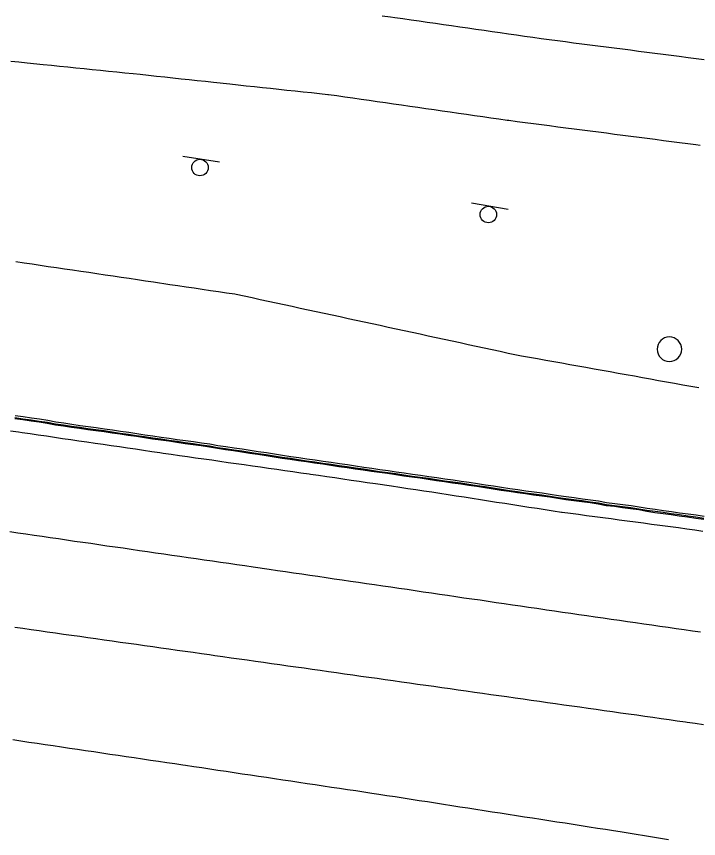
# Model space of a CAD drawing. Extents: x 1901471 to 1963503, y 756461 to 799997.
# Drawn here: x 1939996.6 to 1940079.9, y 780568 to 780668.4 of the extents above; entities that cross this region are included whole.
import ezdxf

# ---------------------------------------------------------------- set-up
doc = ezdxf.new("R2010")
doc.units = 0
for name, color, linetype in [('Default', 7, 'Continuous'), ('RD_EX_Bldg', 7, 'Continuous'), ('RD_EX_BldgApp', 7, 'Continuous'), ('RD_EX_Conc', 7, 'Continuous'), ('RD_EX_H2O', 7, 'Continuous'), ('RD_EX_Misc', 7, 'Continuous'), ('RD_EX_Road', 7, 'Continuous')]:
    doc.layers.add(name, color=color, linetype=linetype)

# ---------------------------------------------------------------- blocks, each defined once
blk = doc.blocks.new('POST')
at = {"layer": 'Default'}
for start, end in [(90, 270), (270, 90)]:
    blk.add_arc((0, 0), 0.127, start, end, dxfattribs=at)
blk = doc.blocks.new('SIGN')
at = {"layer": 'RD_EX_BldgApp'}
blk.add_line((-4.52, -2.02), (4.48, -2.02), dxfattribs=at)
blk.add_circle((0, 0), 2, dxfattribs=at)

msp = doc.modelspace()

# ---------------------------------------------------------------- linework, layer by layer
at = {"layer": 'RD_EX_Conc'}
for points in [[(1939996.4, 780619.33), (1939997.39, 780619.19), (1939998.39, 780619.05), (1939999.38, 780618.9), (1940000.36, 780618.76), (1940001.35, 780618.56), (1940002.34, 780618.42), (1940003.33, 780618.27), (1940004.31, 780618.13), (1940005.3, 780617.98), (1940006.3, 780617.87), (1940007.29, 780617.72), (1940008.28, 780617.58), (1940009.27, 780617.43), (1940010.25, 780617.29), (1940011.24, 780617.14), (1940012.23, 780617), (1940013.22, 780616.85), (1940014.21, 780616.71), (1940015.2, 780616.57), (1940015.2, 780616.57), (1940016.19, 780616.42), (1940017.18, 780616.28), (1940018.17, 780616.14), (1940019.16, 780616), (1940020.15, 780615.86), (1940021.13, 780615.68), (1940022.12, 780615.54), (1940023.11, 780615.4), (1940024.1, 780615.25), (1940025.09, 780615.09), (1940026.08, 780614.95), (1940027.07, 780614.81), (1940028.05, 780614.63), (1940029.04, 780614.49), (1940030.03, 780614.35), (1940031.02, 780614.2), (1940032.01, 780614.05), (1940033, 780613.91), (1940033.99, 780613.77), (1940034.98, 780613.62), (1940035.97, 780613.47), (1940036.96, 780613.33), (1940037.95, 780613.18), (1940038.94, 780613.04), (1940039.93, 780612.89), (1940040.92, 780612.75), (1940041.91, 780612.62), (1940042.9, 780612.48), (1940043.89, 780612.33), (1940044.88, 780612.19), (1940045.87, 780612.05), (1940046.87, 780611.9), (1940047.86, 780611.75), (1940048.85, 780611.61), (1940049.84, 780611.46), (1940050.83, 780611.34), (1940051.82, 780611.18), (1940052.81, 780611.04), (1940053.79, 780610.89), (1940054.78, 780610.73), (1940055.77, 780610.58), (1940056.76, 780610.43), (1940057.75, 780610.29), (1940058.74, 780610.14), (1940059.73, 780610.01), (1940060.72, 780609.88), (1940061.71, 780609.73), (1940062.7, 780609.58), (1940063.65, 780609.43), (1940064.64, 780609.3), (1940065.63, 780609.17), (1940066.62, 780609.04), (1940067.61, 780608.91), (1940068.59, 780608.7), (1940069.59, 780608.59), (1940070.58, 780608.45), (1940071.57, 780608.32), (1940072.56, 780608.18), (1940073.54, 780607.98), (1940074.53, 780607.85), (1940075.52, 780607.72), (1940076.51, 780607.57), (1940077.5, 780607.44), (1940078.52, 780607.29), (1940078.52, 780607.29), (1940079.51, 780607.15), (1940080.5, 780607.01)], [(1939996.41, 780619.43), (1939997.4, 780619.29), (1939998.4, 780619.15), (1939999.39, 780619), (1940000.38, 780618.86), (1940001.36, 780618.67), (1940002.35, 780618.53), (1940003.34, 780618.38), (1940004.33, 780618.24), (1940005.32, 780618.09), (1940006.31, 780617.98), (1940007.3, 780617.83), (1940008.29, 780617.69), (1940009.28, 780617.54), (1940010.27, 780617.4), (1940011.26, 780617.25), (1940012.25, 780617.11), (1940013.24, 780616.96), (1940014.23, 780616.82), (1940015.21, 780616.68), (1940015.21, 780616.68), (1940016.2, 780616.53), (1940017.19, 780616.39), (1940018.18, 780616.25), (1940019.17, 780616.11), (1940020.16, 780615.97), (1940021.14, 780615.79), (1940022.13, 780615.65), (1940023.12, 780615.5), (1940024.11, 780615.36), (1940025.1, 780615.2), (1940026.09, 780615.06), (1940027.08, 780614.92), (1940028.06, 780614.74), (1940029.05, 780614.6), (1940030.04, 780614.46), (1940031.03, 780614.3), (1940032.02, 780614.16), (1940033.02, 780614.02), (1940034.01, 780613.87), (1940035, 780613.73), (1940035.99, 780613.58), (1940036.98, 780613.44), (1940037.97, 780613.29), (1940038.95, 780613.15), (1940039.94, 780613), (1940040.93, 780612.86), (1940041.93, 780612.73), (1940042.91, 780612.59), (1940043.9, 780612.44), (1940044.89, 780612.29), (1940045.88, 780612.16), (1940046.88, 780612.01), (1940047.87, 780611.86), (1940048.86, 780611.72), (1940049.85, 780611.57), (1940050.84, 780611.45), (1940051.83, 780611.29), (1940052.82, 780611.15), (1940053.81, 780611), (1940054.8, 780610.84), (1940055.79, 780610.69), (1940056.77, 780610.54), (1940057.77, 780610.4), (1940058.75, 780610.25), (1940059.75, 780610.11), (1940060.74, 780609.99), (1940061.73, 780609.84), (1940062.71, 780609.68), (1940063.66, 780609.54), (1940064.65, 780609.41), (1940065.65, 780609.28), (1940066.64, 780609.15), (1940067.63, 780609.02), (1940068.61, 780608.81), (1940069.6, 780608.69), (1940070.59, 780608.56), (1940071.58, 780608.43), (1940072.57, 780608.29), (1940073.56, 780608.13), (1940074.55, 780608), (1940075.54, 780607.87), (1940076.53, 780607.72), (1940077.52, 780607.58), (1940078.54, 780607.44), (1940078.54, 780607.44), (1940079.53, 780607.3), (1940080.52, 780607.15)], [(1939996.45, 780619.7), (1939997.44, 780619.56), (1939998.44, 780619.41), (1939999.43, 780619.27), (1940000.42, 780619.12), (1940001.4, 780618.91), (1940002.39, 780618.77), (1940003.38, 780618.62), (1940004.37, 780618.48), (1940005.35, 780618.33), (1940006.35, 780618.22), (1940007.34, 780618.07), (1940008.33, 780617.92), (1940009.32, 780617.78), (1940010.31, 780617.63), (1940011.29, 780617.49), (1940012.28, 780617.34), (1940013.27, 780617.2), (1940014.26, 780617.05), (1940015.25, 780616.91), (1940015.25, 780616.91), (1940016.23, 780616.77), (1940017.22, 780616.63), (1940018.21, 780616.49), (1940019.2, 780616.35), (1940020.19, 780616.21), (1940021.18, 780616.03), (1940022.17, 780615.88), (1940023.16, 780615.74), (1940024.15, 780615.6), (1940025.14, 780615.44), (1940026.12, 780615.3), (1940027.11, 780615.16), (1940028.1, 780614.98), (1940029.09, 780614.84), (1940030.08, 780614.69), (1940031.07, 780614.54), (1940032.06, 780614.4), (1940033.05, 780614.26), (1940034.04, 780614.11), (1940035.03, 780613.97), (1940036.02, 780613.82), (1940037.01, 780613.68), (1940038, 780613.53), (1940038.99, 780613.38), (1940039.98, 780613.24), (1940040.97, 780613.09), (1940041.96, 780612.97), (1940042.95, 780612.82), (1940043.94, 780612.68), (1940044.93, 780612.53), (1940045.92, 780612.4), (1940046.92, 780612.25), (1940047.91, 780612.09), (1940048.9, 780611.96), (1940049.89, 780611.81), (1940050.88, 780611.68), (1940051.87, 780611.53), (1940052.86, 780611.39), (1940053.85, 780611.23), (1940054.84, 780611.08), (1940055.82, 780610.93), (1940056.81, 780610.77), (1940057.8, 780610.64), (1940058.79, 780610.49), (1940059.78, 780610.35), (1940060.77, 780610.23), (1940061.76, 780610.08), (1940062.75, 780609.92), (1940063.7, 780609.78), (1940064.69, 780609.65), (1940065.68, 780609.52), (1940066.67, 780609.39), (1940067.66, 780609.25), (1940068.64, 780609.04), (1940069.63, 780608.93), (1940070.62, 780608.8), (1940071.62, 780608.67), (1940072.61, 780608.53), (1940073.59, 780608.36), (1940074.58, 780608.23), (1940075.57, 780608.09), (1940076.56, 780607.94), (1940077.55, 780607.81), (1940078.57, 780607.66), (1940078.57, 780607.66), (1940079.56, 780607.53), (1940080.55, 780607.38)]]:
    msp.add_lwpolyline(points, dxfattribs=at)
at = {"layer": 'RD_EX_H2O'}
msp.add_lwpolyline([(1939996.54, 780638.49), (1939997.53, 780638.34), (1939998.52, 780638.2), (1939999.5, 780638.05), (1940000.49, 780637.9), (1940001.48, 780637.76), (1940002.47, 780637.61), (1940003.46, 780637.46), (1940004.45, 780637.32), (1940005.44, 780637.17), (1940006.43, 780637.02), (1940007.42, 780636.88), (1940008.41, 780636.73), (1940009.4, 780636.58), (1940010.38, 780636.44), (1940011.37, 780636.29), (1940012.36, 780636.14), (1940013.35, 780636), (1940015.33, 780635.7), (1940016.32, 780635.56), (1940017.31, 780635.41), (1940018.3, 780635.26), (1940019.29, 780635.12), (1940020.28, 780634.97), (1940021.26, 780634.82), (1940022.25, 780634.68), (1940023.24, 780634.53), (1940023.41, 780634.51), (1940024.38, 780634.3), (1940025.36, 780634.08), (1940026.34, 780633.87), (1940027.32, 780633.66), (1940028.29, 780633.45), (1940029.27, 780633.24), (1940030.25, 780633.03), (1940031.23, 780632.81), (1940032.2, 780632.6), (1940033.18, 780632.39), (1940034.16, 780632.18), (1940035.14, 780631.97), (1940035.14, 780631.97), (1940036.11, 780631.76), (1940037.09, 780631.54), (1940038.07, 780631.33), (1940039.05, 780631.12), (1940040.02, 780630.91), (1940041, 780630.7), (1940041.98, 780630.49), (1940042.95, 780630.27), (1940043.93, 780630.06), (1940044.91, 780629.85), (1940045.89, 780629.64), (1940046.86, 780629.43), (1940047.84, 780629.22), (1940048.82, 780629), (1940049.8, 780628.79), (1940050.77, 780628.58), (1940051.75, 780628.37), (1940052.73, 780628.16), (1940053.71, 780627.95), (1940054.68, 780627.73), (1940055.66, 780627.52), (1940056.64, 780627.31), (1940057.44, 780627.14), (1940058.25, 780626.99), (1940059.23, 780626.81), (1940060.22, 780626.64), (1940061.2, 780626.46), (1940062.18, 780626.28), (1940063.17, 780626.1), (1940064.15, 780625.93), (1940065.14, 780625.75), (1940066.12, 780625.57), (1940067.1, 780625.39), (1940068.09, 780625.22), (1940069.07, 780625.04), (1940070.06, 780624.86), (1940071.04, 780624.68), (1940072.02, 780624.51), (1940073.01, 780624.33), (1940073.99, 780624.15), (1940074.98, 780623.97), (1940075.96, 780623.8), (1940076.94, 780623.62), (1940077.93, 780623.44), (1940078.91, 780623.26), (1940079.9, 780623.09)], dxfattribs=at)
at = {"layer": 'RD_EX_Road'}
for points in [[(1940041.26, 780668.5), (1940042.25, 780668.37), (1940042.79, 780668.3), (1940043.78, 780668.16), (1940044.77, 780668.01), (1940045.76, 780667.87), (1940046.75, 780667.73), (1940047.74, 780667.59), (1940048.73, 780667.45), (1940049.72, 780667.3), (1940050.71, 780667.16), (1940051.7, 780667.02), (1940052.69, 780666.88), (1940053.68, 780666.74), (1940054.67, 780666.59), (1940055.66, 780666.45), (1940056.65, 780666.31), (1940057.64, 780666.17), (1940058.63, 780666.02), (1940059.62, 780665.88), (1940060.64, 780665.74), (1940061.63, 780665.61), (1940062.63, 780665.48), (1940063.62, 780665.35), (1940064.61, 780665.22), (1940065.6, 780665.09), (1940066.59, 780664.97), (1940067.58, 780664.84), (1940068.58, 780664.71), (1940069.57, 780664.58), (1940070.56, 780664.45), (1940071.55, 780664.33), (1940072.54, 780664.2), (1940073.53, 780664.07), (1940073.53, 780664.07), (1940074.53, 780663.94), (1940075.52, 780663.81), (1940076.51, 780663.68), (1940077.5, 780663.56), (1940078.57, 780663.42), (1940079.56, 780663.3), (1940080.55, 780663.17)], [(1939995.91, 780662.98), (1939996.9, 780662.88), (1939997.9, 780662.77), (1939999.88, 780662.57), (1940000.88, 780662.47), (1940001.87, 780662.37), (1940002.87, 780662.26), (1940003.86, 780662.16), (1940004.86, 780662.06), (1940005.85, 780661.96), (1940006.85, 780661.86), (1940007.84, 780661.75), (1940008.84, 780661.65), (1940009.83, 780661.55), (1940010.83, 780661.45), (1940011.72, 780661.36), (1940012.71, 780661.25), (1940013.71, 780661.14), (1940014.7, 780661.04), (1940015.7, 780660.93), (1940016.69, 780660.82), (1940017.69, 780660.72), (1940018.68, 780660.61), (1940019.67, 780660.5), (1940020.67, 780660.4), (1940022.66, 780660.18), (1940023.65, 780660.08), (1940024.65, 780659.97), (1940025.64, 780659.86), (1940026.63, 780659.76), (1940027.63, 780659.65), (1940028.62, 780659.54), (1940029.62, 780659.44), (1940030.61, 780659.33), (1940031.6, 780659.23), (1940032.6, 780659.12), (1940033.59, 780659.01), (1940034.59, 780658.91), (1940034.7, 780658.89), (1940035.69, 780658.75), (1940036.68, 780658.61), (1940037.67, 780658.47), (1940038.66, 780658.33), (1940039.65, 780658.18), (1940040.64, 780658.04), (1940041.63, 780657.9), (1940042.62, 780657.76), (1940043.61, 780657.62), (1940044.6, 780657.47), (1940045.59, 780657.33), (1940046.58, 780657.19), (1940047.57, 780657.05), (1940048.56, 780656.91), (1940049.55, 780656.76), (1940050.54, 780656.62), (1940051.53, 780656.48), (1940052.52, 780656.34), (1940053.51, 780656.2), (1940054.5, 780656.05), (1940055.49, 780655.91), (1940056.48, 780655.77), (1940056.72, 780655.74), (1940057.71, 780655.61), (1940058.71, 780655.48), (1940059.7, 780655.35), (1940060.69, 780655.22), (1940061.68, 780655.09), (1940062.67, 780654.96), (1940063.66, 780654.83), (1940064.66, 780654.71), (1940065.65, 780654.58), (1940066.64, 780654.45), (1940067.63, 780654.32), (1940068.62, 780654.19), (1940069.61, 780654.06), (1940070.61, 780653.93), (1940071.6, 780653.8), (1940072.59, 780653.67), (1940073.58, 780653.55), (1940074.57, 780653.42), (1940075.56, 780653.29), (1940076.56, 780653.16), (1940077.55, 780653.03), (1940078.54, 780652.9), (1940079.53, 780652.77), (1940080.04, 780652.71)], [(1940080.4, 780605.51), (1940079.41, 780605.66), (1940078.42, 780605.8), (1940077.43, 780605.95), (1940077.1, 780605.99), (1940076.11, 780606.12), (1940075.12, 780606.25), (1940074.13, 780606.38), (1940073.14, 780606.52), (1940072.15, 780606.65), (1940071.16, 780606.78), (1940070.17, 780606.91), (1940069.18, 780607.04), (1940068.18, 780607.17), (1940067.19, 780607.3), (1940066.2, 780607.43), (1940065.21, 780607.57), (1940064.22, 780607.7), (1940063.23, 780607.83), (1940063.11, 780607.85), (1940062.13, 780608), (1940061.14, 780608.15), (1940060.15, 780608.31), (1940059.16, 780608.46), (1940058.17, 780608.61), (1940057.19, 780608.77), (1940056.2, 780608.92), (1940055.21, 780609.07), (1940054.22, 780609.23), (1940053.23, 780609.38), (1940052.24, 780609.53), (1940051.26, 780609.69), (1940050.27, 780609.84), (1940049.28, 780609.99), (1940048.29, 780610.15), (1940047.3, 780610.3), (1940046.32, 780610.45), (1940045.37, 780610.59), (1940044.38, 780610.74), (1940043.39, 780610.88), (1940042.4, 780611.03), (1940040.42, 780611.32), (1940039.43, 780611.47), (1940038.44, 780611.61), (1940037.45, 780611.76), (1940036.46, 780611.9), (1940035.47, 780612.05), (1940034.48, 780612.19), (1940033.49, 780612.34), (1940032.5, 780612.48), (1940032.32, 780612.51), (1940031.33, 780612.65), (1940030.34, 780612.79), (1940029.35, 780612.93), (1940028.37, 780613.07), (1940027.38, 780613.22), (1940026.39, 780613.36), (1940025.4, 780613.5), (1940024.41, 780613.64), (1940023.42, 780613.78), (1940022.43, 780613.92), (1940021.44, 780614.06), (1940020.45, 780614.21), (1940019.46, 780614.35), (1940018.47, 780614.49), (1940017.48, 780614.63), (1940016.49, 780614.77), (1940015.5, 780614.91), (1940014.51, 780615.05), (1940014.11, 780615.11), (1940013.12, 780615.26), (1940012.13, 780615.4), (1940011.15, 780615.55), (1940010.16, 780615.69), (1940009.17, 780615.84), (1940008.18, 780615.98), (1940007.19, 780616.13), (1940006.2, 780616.27), (1940005.21, 780616.42), (1940004.22, 780616.56), (1940003.23, 780616.71), (1940002.24, 780616.85), (1940001.25, 780617), (1940000.26, 780617.14), (1939999.27, 780617.29), (1939998.28, 780617.43), (1939997.29, 780617.58), (1939996.86, 780617.64), (1939995.87, 780617.78)], [(1939995.78, 780605.5), (1939996.77, 780605.36), (1939997.76, 780605.21), (1939998.75, 780605.07), (1939999.74, 780604.93), (1940000.73, 780604.78), (1940001.72, 780604.64), (1940002.71, 780604.5), (1940003.7, 780604.35), (1940004.69, 780604.21), (1940005.68, 780604.07), (1940006.67, 780603.92), (1940006.67, 780603.92), (1940007.65, 780603.78), (1940008.64, 780603.64), (1940009.63, 780603.5), (1940010.62, 780603.35), (1940011.61, 780603.21), (1940012.6, 780603.07), (1940013.59, 780602.92), (1940014.58, 780602.78), (1940015.57, 780602.64), (1940016.56, 780602.49), (1940017.55, 780602.35), (1940018.54, 780602.21), (1940019.53, 780602.06), (1940020.52, 780601.92), (1940021.51, 780601.78), (1940022.52, 780601.63), (1940023.5, 780601.49), (1940024.49, 780601.34), (1940025.48, 780601.2), (1940027.46, 780600.91), (1940028.45, 780600.76), (1940029.44, 780600.62), (1940030.43, 780600.47), (1940031.42, 780600.33), (1940032.41, 780600.19), (1940033.4, 780600.04), (1940034.39, 780599.9), (1940035.38, 780599.75), (1940036.37, 780599.61), (1940037.36, 780599.46), (1940038.35, 780599.32), (1940039.33, 780599.17), (1940040.32, 780599.03), (1940041.31, 780598.88), (1940042.3, 780598.74), (1940043.29, 780598.59), (1940044.28, 780598.45), (1940045.27, 780598.3), (1940046.26, 780598.16), (1940047.25, 780598.01), (1940048.24, 780597.87), (1940049.23, 780597.72), (1940050.22, 780597.58), (1940051.21, 780597.43), (1940052.2, 780597.29), (1940053.19, 780597.15), (1940054.18, 780597), (1940055.16, 780596.86), (1940056.15, 780596.71), (1940057.14, 780596.57), (1940058.13, 780596.42), (1940059.12, 780596.28), (1940060.11, 780596.13), (1940061.1, 780595.99), (1940061.29, 780595.96), (1940062.28, 780595.82), (1940063.27, 780595.67), (1940064.26, 780595.53), (1940065.25, 780595.39), (1940066.24, 780595.25), (1940067.23, 780595.1), (1940068.22, 780594.96), (1940069.21, 780594.82), (1940070.2, 780594.68), (1940070.2, 780594.68), (1940071.19, 780594.53), (1940072.18, 780594.39), (1940073.17, 780594.25), (1940074.16, 780594.1), (1940075.15, 780593.96), (1940076.14, 780593.82), (1940077.13, 780593.68), (1940078.11, 780593.53), (1940079.1, 780593.39), (1940080.09, 780593.25)], [(1940080.45, 780581.9), (1940079.46, 780582.04), (1940078.48, 780582.19), (1940078.25, 780582.22), (1940077.26, 780582.36), (1940076.27, 780582.5), (1940075.28, 780582.64), (1940074.29, 780582.78), (1940073.3, 780582.92), (1940072.31, 780583.06), (1940071.32, 780583.2), (1940070.33, 780583.34), (1940069.34, 780583.48), (1940068.35, 780583.62), (1940067.36, 780583.76), (1940066.37, 780583.9), (1940065.38, 780584.04), (1940064.39, 780584.18), (1940063.4, 780584.32), (1940062.41, 780584.46), (1940061.42, 780584.6), (1940060.43, 780584.74), (1940059.44, 780584.88), (1940058.45, 780585.02), (1940057.46, 780585.16), (1940056.47, 780585.3), (1940056.47, 780585.3), (1940055.48, 780585.44), (1940054.49, 780585.58), (1940053.49, 780585.72), (1940052.5, 780585.86), (1940051.51, 780586), (1940050.52, 780586.14), (1940049.53, 780586.28), (1940048.54, 780586.42), (1940047.55, 780586.56), (1940046.56, 780586.7), (1940045.57, 780586.84), (1940044.58, 780586.98), (1940043.59, 780587.12), (1940042.6, 780587.26), (1940041.61, 780587.4), (1940040.62, 780587.54), (1940039.63, 780587.68), (1940038.64, 780587.82), (1940037.65, 780587.96), (1940036.66, 780588.1), (1940035.67, 780588.24), (1940034.68, 780588.38), (1940033.69, 780588.52), (1940032.7, 780588.66), (1940031.71, 780588.8), (1940030.72, 780588.94), (1940029.73, 780589.08), (1940028.74, 780589.22), (1940027.75, 780589.36), (1940026.76, 780589.5), (1940025.77, 780589.64), (1940024.78, 780589.78), (1940023.79, 780589.92), (1940022.8, 780590.06), (1940021.81, 780590.2), (1940020.82, 780590.34), (1940020.17, 780590.44), (1940019.18, 780590.58), (1940018.19, 780590.72), (1940017.2, 780590.85), (1940016.21, 780590.99), (1940015.22, 780591.13), (1940014.23, 780591.27), (1940013.24, 780591.41), (1940012.25, 780591.55), (1940011.26, 780591.69), (1940010.27, 780591.83), (1940009.28, 780591.97), (1940008.29, 780592.11), (1940007.3, 780592.25), (1940006.31, 780592.39), (1940005.32, 780592.53), (1940004.33, 780592.67), (1940003.33, 780592.81), (1940002.34, 780592.95), (1940001.35, 780593.09), (1940000.36, 780593.23), (1939999.37, 780593.37), (1939998.38, 780593.51), (1939997.39, 780593.65), (1939996.4, 780593.79)], [(1939996.15, 780580.09), (1939997.14, 780579.94), (1939998.13, 780579.8), (1939999.12, 780579.65), (1940000.11, 780579.5), (1940001.1, 780579.36), (1940002.09, 780579.21), (1940003.08, 780579.06), (1940004.06, 780578.92), (1940005.05, 780578.77), (1940006.04, 780578.63), (1940007.03, 780578.48), (1940008.02, 780578.33), (1940009.01, 780578.19), (1940010, 780578.04), (1940010.99, 780577.89), (1940011.98, 780577.75), (1940012.97, 780577.6), (1940013.96, 780577.45), (1940014.95, 780577.31), (1940015.94, 780577.16), (1940016.92, 780577.02), (1940017.25, 780576.97), (1940018.24, 780576.82), (1940019.22, 780576.67), (1940020.21, 780576.52), (1940021.2, 780576.38), (1940022.19, 780576.23), (1940023.18, 780576.08), (1940024.17, 780575.93), (1940025.16, 780575.78), (1940026.15, 780575.64), (1940027.14, 780575.49), (1940028.12, 780575.34), (1940029.11, 780575.19), (1940030.1, 780575.04), (1940031.09, 780574.9), (1940032.08, 780574.75), (1940033.07, 780574.6), (1940034.06, 780574.45), (1940035.05, 780574.3), (1940036.04, 780574.16), (1940037.03, 780574.01), (1940038.01, 780573.86), (1940039, 780573.71), (1940039.99, 780573.56), (1940040.83, 780573.44), (1940041.82, 780573.28), (1940042.81, 780573.13), (1940043.8, 780572.98), (1940044.79, 780572.82), (1940045.77, 780572.67), (1940046.76, 780572.52), (1940047.75, 780572.36), (1940048.74, 780572.21), (1940049.73, 780572.06), (1940049.73, 780572.06), (1940050.71, 780571.9), (1940051.7, 780571.75), (1940052.69, 780571.6), (1940053.68, 780571.44), (1940054.67, 780571.29), (1940055.65, 780571.13), (1940056.64, 780570.98), (1940057.63, 780570.83), (1940058.62, 780570.67), (1940059.61, 780570.52), (1940060.59, 780570.37), (1940061.58, 780570.21), (1940062.57, 780570.06), (1940063.56, 780569.91), (1940064.55, 780569.75), (1940065.54, 780569.6), (1940066.52, 780569.45), (1940067.51, 780569.29), (1940068.5, 780569.14), (1940069.49, 780568.99), (1940070.28, 780568.86), (1940071.27, 780568.7), (1940072.26, 780568.54), (1940073.25, 780568.39), (1940074.23, 780568.23), (1940075.22, 780568.07), (1940076.21, 780567.91)]]:
    msp.add_lwpolyline(points, dxfattribs=at)

# ---------------------------------------------------------------- block references
at = {"layer": 'RD_EX_Bldg', "xscale": 0.5039370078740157}
for p, yscale, rotation in [((1940019, 780649.97), 0.5039370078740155, 171.600121), ((1940054.2, 780644.23), 0.5039370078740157, 170.638597)]:
    msp.add_blockref('SIGN', p, dxfattribs=dict(at, yscale=yscale, rotation=rotation))
at = {"layer": 'RD_EX_Misc', "xscale": 11.811023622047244, "yscale": 11.811023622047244}
msp.add_blockref('POST', (1940076.3, 780627.78), dxfattribs=at)

doc.saveas('drawing.dxf')
